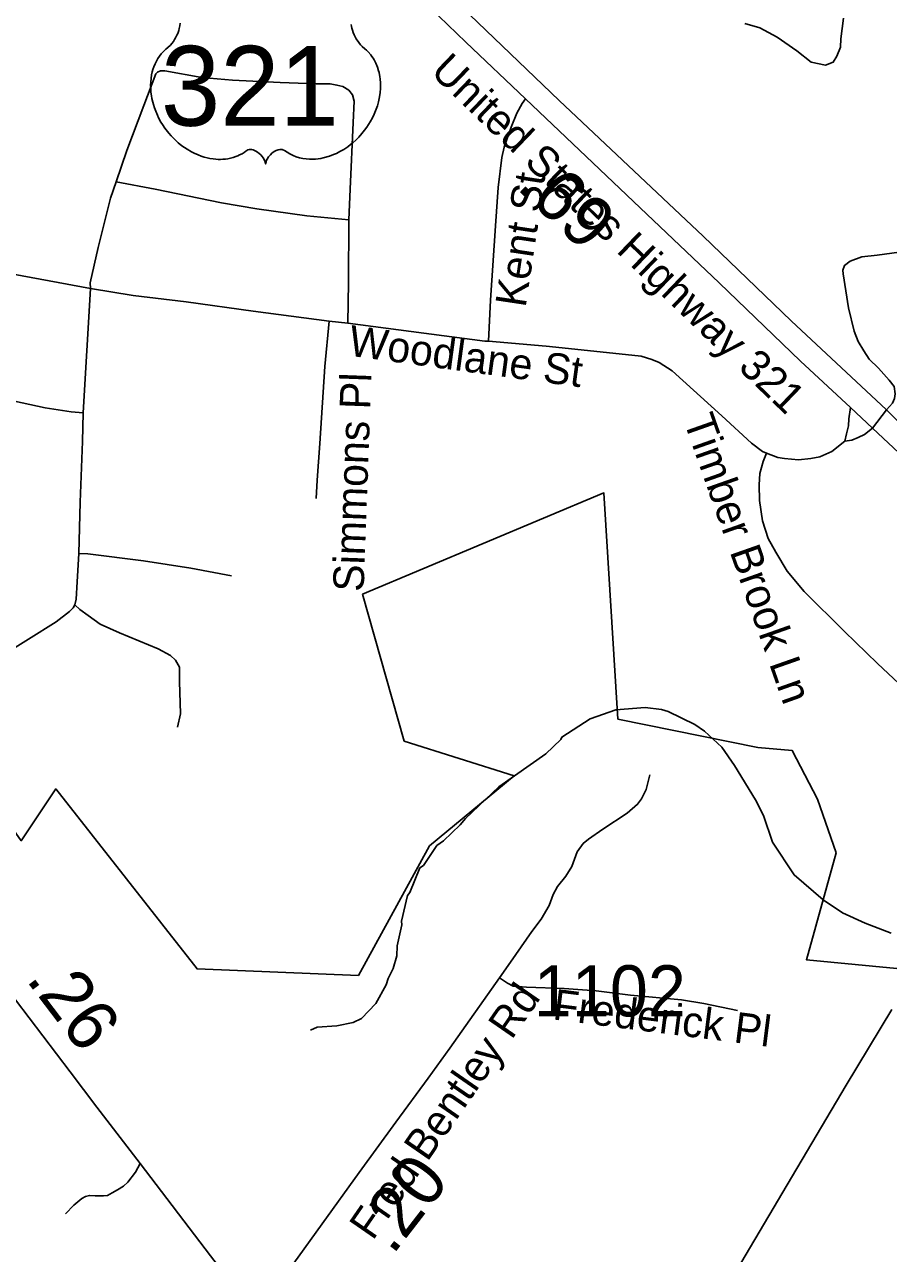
# Model space of a CAD drawing. Extents: x 1159738 to 1321356, y 736314 to 882035.
# Drawn here: x 1281097 to 1283208, y 750696 to 753698 of the extents above; entities that cross this region are included whole.
import ezdxf

# ---------------------------------------------------------------- set-up
doc = ezdxf.new("R2010")
doc.units = 0
for name, color, linetype in [('Exist Boundary Political City Limit New', 7, 'Continuous'), ('Exist Hydrographic Misc Water Feature', 7, 'Continuous'), ('Exist Road Non-System Type 51', 7, 'Continuous'), ('Exist Road Non-System Type 51 Label', 7, 'Continuous'), ('Exist Road Primary US Attributed', 7, 'Continuous'), ('Exist Road Primary US Divided Attributed', 7, 'Continuous'), ('Exist Road Primary US Label', 7, 'Continuous'), ('Exist Road Primary US Mileage Hundredths English Label', 7, 'Continuous'), ('Exist Road Primary US Shield CELL', 7, 'Continuous'), ('Exist Road Primary US Shield Number Label', 7, 'Continuous'), ('Exist Road Secondary Mileage Hundredths English Label', 7, 'Continuous'), ('Exist Road Secondary Type 51 Attributed', 7, 'Continuous'), ('Exist Road Secondary Type 51 Label', 7, 'Continuous'), ('Exist Road Secondary Type 51 Number Label', 7, 'Continuous'), ('Exist Utilities Electrical Transmission Line', 7, 'Continuous'), ('Map Preparation Boundary City Limit Buffer Line', 7, 'Continuous')]:
    doc.layers.add(name, color=color, linetype=linetype)

msp = doc.modelspace()

# ---------------------------------------------------------------- linework, layer by layer
at = {"layer": 'Exist Boundary Political City Limit New'}
for points in [[(1283288.1, 751386.4), (1283007.9, 751413.3), (1283080.8, 751674.5), (1283034.7, 751805.1), (1282973.3, 751924.2), (1282888.9, 751931.9), (1282547.2, 752001), (1282513.2, 752553.8), (1281923.2, 752306.2)], [(1281923.2, 752306.2), (1282025.2, 751947.2), (1282293.9, 751862.7), (1282087, 751691.3), (1281913.1, 751374.6), (1281518.7, 751390.9), (1281173.4, 751830.6), (1281089, 751703.8), (1281000.2, 751829.5), (1280986.8, 751785.3), (1280371.8, 751358.9), (1280073.2, 751363.3), (1280111.6, 751104.1), (1280159.6, 750850.6), (1280186.5, 750683.9), (1280188.4, 750552.1), (1280175, 750392.7), (1280100.1, 750208.3), (1280046.4, 750107.3), (1279969.6, 749972.9), (1279877.1, 749811.6), (1279855.4, 749621.4), (1279877.1, 749408.7), (1280033.9, 748857.5)]]:
    msp.add_lwpolyline(points, dxfattribs=at)
at = {"layer": 'Exist Hydrographic Misc Water Feature'}
msp.add_lwpolyline([(1283214.9, 751478.5), (1283151.6, 751502.2), (1283096.3, 751527.8), (1283049.1, 751559.2), (1282977.9, 751620.2), (1282925, 751700.7), (1282902.8, 751765.3), (1282883.9, 751803.9), (1282832.2, 751887.3), (1282801.4, 751932.2), (1282758.5, 751971.4), (1282735, 751988.1), (1282669.8, 752020), (1282653.9, 752024.4), (1282614.1, 752029.5), (1282541.9, 752023.6), (1282479.5, 752001.7), (1282410.3, 751957.2), (1282407.8, 751951.5), (1282370.9, 751916.6), (1282256.6, 751835.9), (1282174.5, 751758.2), (1282162, 751742.6), (1282121, 751703.8), (1282104.6, 751692.2), (1282072.5, 751643.8), (1282063, 751637.4), (1282038.5, 751577.2), (1282033.2, 751570.3), (1282018.3, 751507.7), (1282019.3, 751498.7), (1282007.8, 751447.1), (1282007.2, 751423.1), (1281998.2, 751391.4), (1281985.5, 751367.7), (1281981.1, 751351.8), (1281955.9, 751306.6), (1281920.8, 751269.6), (1281900.5, 751260.2), (1281860.3, 751251.4), (1281812.3, 751248.8), (1281796.1, 751241.2)], dxfattribs=at)
at = {"layer": 'Exist Road Non-System Type 51'}
msp.add_line((1281240.4, 752749.6), (1281257.9, 753052.6), dxfattribs=at)
for points in [[(1283098.6, 753713.6), (1283092.3, 753662.9), (1283091.4, 753642.3), (1283082.5, 753620.9), (1283073.6, 753605.7), (1283054.8, 753598.6), (1283019.2, 753605.7), (1282984.4, 753633.4), (1282936.2, 753667.3), (1282894.3, 753689.7), (1282857.7, 753700.4)], [(1281320.7, 753313.8), (1281346.7, 753390.5), (1281389, 753500.1), (1281417.6, 753577), (1281422, 753581.4), (1281429.7, 753584.7), (1281439.6, 753584.7), (1281530.4, 753568.7), (1281605.3, 753561.6), (1281721.9, 753556.6), (1281809.8, 753553.3), (1281844.4, 753552.8), (1281860.4, 753550), (1281875.3, 753546.7), (1281889.6, 753537.9), (1281898.9, 753526.3), (1281902.8, 753510.9), (1281900, 753458.1), (1281892.7, 753295.9), (1281889.7, 753220.5)], [(1280714.5, 753500.1), (1280722.7, 753483.6), (1280726.9, 753458.2), (1280731, 753412.2), (1280739.2, 753279.8), (1280742.5, 753187), (1280745.9, 753167.1), (1280757.6, 753150.6), (1280771.3, 753137.5), (1280791.2, 753127.2), (1280820, 753121.8), (1280869.4, 753114.9), (1281033.3, 753094.3), (1281257.9, 753052.6)], [(1282230.6, 752924.6), (1282236.1, 753024.1), (1282247.7, 753206.2), (1282254.6, 753299.6), (1282263.5, 753372.7), (1282269, 753398.1), (1282286.1, 753446.8), (1282300.5, 753481.1), (1282313.6, 753505.1), (1282321.8, 753516.3)], [(1281257.9, 753052.6), (1281257.5, 753067.2), (1281277.4, 753153), (1281306.9, 753273.4), (1281320.7, 753313.8)], [(1281320.7, 753313.8), (1281416, 753295.3), (1281578.5, 753262.4), (1281664.9, 753247.3), (1281786.8, 753230.1), (1281889.7, 753220.5)], [(1281889.7, 753220.5), (1281889, 753067.5), (1281886.8, 752968.3)], [(1283203.3, 752756.5), (1283218, 752772.9), (1283223.5, 752783.9), (1283224.8, 752795.6), (1283222.1, 752813.4), (1283210.4, 752829.2), (1283184.4, 752858), (1283161.7, 752880), (1283148, 752900.6), (1283134.3, 752923.2), (1283124.7, 752948.6), (1283111, 753005.6), (1283098, 753088.9), (1283097.3, 753097.8), (1283100.8, 753109.5), (1283115.2, 753119.8), (1283143.3, 753130.1), (1283181, 753134.2), (1283252.3, 753144.5), (1283288, 753151.3), (1283300, 753155.5), (1283309, 753159.6)], [(1281841.5, 752973.1), (1281655.7, 752997.8), (1281492.4, 753020.4), (1281362.3, 753036.2), (1281257.9, 753052.6)], [(1281841.5, 752973.1), (1281831.2, 752862.8), (1281818.8, 752674.2), (1281812, 752584.5), (1281809.9, 752539.9)], [(1281886.8, 752968.3), (1281841.5, 752973.1)], [(1281886.8, 752968.3), (1282041.6, 752948), (1282221.9, 752924.6), (1282230.6, 752924.6)], [(1281240.4, 752749.6), (1281211.3, 752751.3), (1281147.5, 752761.6), (1280985.6, 752796.6), (1280732.8, 752872.6), (1280607.3, 752909), (1280431.4, 752958.4)], [(1282230.6, 752924.6), (1282372.3, 752912.3), (1282519.7, 752896.5), (1282604.1, 752887.6), (1282630.1, 752879.4), (1282648, 752872.5), (1282679.5, 752851.9), (1282800.9, 752742.1), (1282873.6, 752675.5), (1282900.7, 752654.7), (1282910.3, 752650.6)], [(1281229.7, 752406), (1281233, 752530.8), (1281238.5, 752679.3), (1281240.4, 752749.6)], [(1283101.5, 752679.8), (1283105.6, 752697.7), (1283111.1, 752717.6), (1283111.8, 752734.7), (1283115.9, 752762.2)], [(1283169.4, 752712.1), (1283203.3, 752756.5)], [(1283101.5, 752679.8), (1283119.3, 752682.6), (1283134.4, 752688.7), (1283149.5, 752696.3), (1283169.4, 752712.1)], [(1282910.3, 752650.6), (1282938.3, 752640), (1282954.7, 752637.3), (1282989, 752634.5), (1283018.5, 752637.3), (1283040.5, 752642.1), (1283070, 752654.4), (1283101.5, 752679.8)], [(1282910.3, 752650.6), (1282902.1, 752630), (1282893.9, 752601.1), (1282892.5, 752573.7), (1282893.2, 752535.3), (1282900.7, 752485.8), (1282914.4, 752442.6), (1282933.5, 752408.8), (1282961, 752362.8), (1283002.1, 752312.7), (1283100.9, 752215.2), (1283181.8, 752137), (1283246.7, 752076.2), (1283266.6, 752060.5), (1283277.6, 752057.7), (1283291.3, 752063.2), (1283308.5, 752079), (1283381.8, 752159.3), (1283471.7, 752253.3), (1283507.9, 752296.3), (1283543.5, 752341.6), (1283551.7, 752350.5)], [(1281220, 752279.9), (1281223.5, 752294.1), (1281225.5, 752336), (1281229.7, 752406)], [(1281229.7, 752406), (1281251.6, 752404.6), (1281388.1, 752387.4), (1281503.3, 752369.6), (1281603.1, 752351.1)], [(1280649.2, 751910.5), (1280727.4, 751960.6), (1280876.9, 752054.6), (1281039.2, 752153.8), (1281174.3, 752238.9), (1281207, 752264.1), (1281215.9, 752273.1), (1281220, 752279.9)], [(1281220, 752279.9), (1281232.4, 752268.9), (1281253, 752253.8), (1281281.8, 752232.6), (1281329.1, 752212), (1281423.7, 752172.9), (1281453.9, 752156.4), (1281466.2, 752144.7), (1281475.8, 752127.6), (1281475.8, 752092.6), (1281477.9, 752013.6), (1281470.9, 751981.1)], [(1282284.6, 751406.9), (1282336.9, 751482), (1282359.7, 751512.4), (1282379.5, 751545.8), (1282389.3, 751572.5), (1282400, 751592.2), (1282419.7, 751617.3), (1282434.9, 751640.9), (1282447.8, 751676.6), (1282462.3, 751697.1), (1282475.2, 751707.8), (1282510.1, 751732.1), (1282570.2, 751770.9), (1282595.2, 751792.9), (1282605.1, 751806.6), (1282616.5, 751828.7), (1282625.5, 751864.9)], [(1282257.8, 751368.6), (1282277.6, 751355.7), (1282291.3, 751348.8), (1282323.9, 751345.8), (1282415.9, 751342.7), (1282494.1, 751337.4), (1282578.4, 751326.8), (1282702.3, 751315.4), (1282757.6, 751306.2), (1282839.7, 751289.5)], [(1281379.7, 750915.2), (1281368.1, 750893.9), (1281349.6, 750869.9), (1281338.6, 750860.3), (1281324.2, 750850.7), (1281311.2, 750843.8), (1281299.5, 750837.6), (1281289.9, 750836.3), (1281279.6, 750836.3), (1281270, 750836.3), (1281255.6, 750837.6), (1281246, 750834.9), (1281237.1, 750830.1), (1281217.2, 750813.6), (1281197.3, 750792.3)]]:
    msp.add_lwpolyline(points, dxfattribs=at)
at = {"layer": 'Exist Road Primary US Attributed'}
msp.add_lwpolyline([(1281656.6, 750552.8), (1281551.7, 750689.9), (1281379.7, 750915.2), (1281273.4, 751052.7), (1281208.3, 751139.2), (1281041.3, 751359.1), (1280912.6, 751528.2), (1280848, 751622), (1280840.3, 751633.9)], dxfattribs=at)
at = {"layer": 'Exist Road Primary US Divided Attributed'}
for points in [[(1281205.3, 754875), (1281282.7, 754750.9), (1281327.3, 754673.8), (1281422.8, 754516.8), (1281495.9, 754411.3), (1281539, 754348.9), (1281607.8, 754256.1), (1281659.7, 754192.1), (1281733.9, 754102), (1281817.1, 754010.1), (1281889.7, 753933.7), (1281977.6, 753846.5), (1282175.6, 753654.8), (1282321.8, 753516.3), (1282602, 753249.9), (1282794.5, 753067.1), (1282993.2, 752875.7), (1283115.9, 752762.2), (1283169.4, 752712.1), (1283311, 752579.4), (1283449.2, 752449), (1283551.7, 752350.5), (1283622.4, 752282.2), (1284370.9, 751572.6)], [(1284406.3, 751613.3), (1283745.3, 752241.8), (1283636.2, 752347), (1283590.4, 752388.5), (1283450.2, 752521.5), (1283263.2, 752698.3), (1283203.3, 752756.5), (1282971, 752973.8), (1282755.9, 753180.7), (1282403.6, 753512.5), (1282105.3, 753798.8), (1281961.9, 753936.1), (1281907.4, 753991.9), (1281804.9, 754105.5), (1281722.9, 754199.3), (1281650.6, 754291.4)]]:
    msp.add_lwpolyline(points, dxfattribs=at)
at = {"layer": 'Exist Road Primary US Shield CELL'}
msp.add_lwpolyline([(1281895.5, 753698), (1281896.3, 753693.3), (1281897, 753689.1), (1281898.4, 753684), (1281900.2, 753678.1), (1281902.6, 753672.4), (1281907.4, 753663.2), (1281913.7, 753653.8), (1281918.1, 753648.5), (1281922.5, 753644), (1281929.1, 753638.5), (1281932.6, 753635.3), (1281936.7, 753631.2), (1281943.4, 753623.5), (1281946.1, 753619.9), (1281948.8, 753615.8), (1281951.3, 753611.6), (1281953.8, 753607.1), (1281955.8, 753603.1), (1281959.6, 753594), (1281962.3, 753585.1), (1281963.5, 753580.5), (1281965.5, 753570.1), (1281966.3, 753564.9), (1281967.1, 753554.7), (1281967.1, 753542.4), (1281966.2, 753530.8), (1281964, 753517.1), (1281962.2, 753509), (1281959.4, 753499.5), (1281956.7, 753491.3), (1281951.8, 753479.1), (1281947.5, 753470.3), (1281941.9, 753460), (1281938.1, 753453.8), (1281933.6, 753447.2), (1281928.1, 753439.5), (1281921.5, 753431.3), (1281913.7, 753422.7), (1281907.3, 753416.4), (1281899.1, 753409), (1281894, 753404.8), (1281886.9, 753399.4), (1281877.1, 753392.9), (1281867.4, 753387.3), (1281859.2, 753383.1), (1281851.9, 753380), (1281842.5, 753376.4), (1281826.8, 753372.1), (1281821.1, 753370.9), (1281814.3, 753369.9), (1281808, 753369.2), (1281801.8, 753368.9), (1281793.5, 753368.9), (1281785.3, 753369.5), (1281777.5, 753370.6), (1281769.4, 753372.3), (1281761, 753374.8), (1281753.3, 753377.8), (1281745.5, 753381.7), (1281732.3, 753390), (1281728.5, 753392), (1281726.4, 753392.5), (1281721.3, 753392.8), (1281716.6, 753391.8), (1281711.7, 753389.8), (1281708.7, 753388.3), (1281704.8, 753385.7), (1281701.8, 753383.3), (1281698.1, 753379.8), (1281695.6, 753377), (1281693.7, 753374.7), (1281690, 753368.9), (1281688.7, 753366.1), (1281687.3, 753362.5), (1281686.1, 753357.2), (1281684.4, 753363.9), (1281682.5, 753368.3), (1281680.2, 753372.1), (1281677.9, 753375.4), (1281674.2, 753379.7), (1281670.8, 753382.9), (1281666.8, 753386.1), (1281662.6, 753388.7), (1281659.1, 753390.5), (1281656, 753391.7), (1281652.2, 753392.6), (1281649, 753392.8), (1281646.4, 753392.8), (1281642.9, 753392), (1281638.1, 753388.5), (1281633.6, 753385.4), (1281628.6, 753382.3), (1281622.7, 753379.2), (1281618.4, 753377.1), (1281613.2, 753375.1), (1281607.2, 753373.1), (1281600.7, 753371.4), (1281593.9, 753370.1), (1281588, 753369.2), (1281581.7, 753368.6), (1281576, 753368.4), (1281570, 753368.5), (1281564.4, 753368.9), (1281558, 753369.5), (1281549.9, 753370.7), (1281543.3, 753372.2), (1281536.3, 753374.1), (1281529, 753376.3), (1281521.3, 753379.3), (1281511.7, 753383.5), (1281504.9, 753386.9), (1281494.3, 753393), (1281481.9, 753401.6), (1281472.5, 753409.2), (1281465.7, 753415.5), (1281455.5, 753425.8), (1281449.6, 753432.5), (1281440.3, 753444.5), (1281434.3, 753453.3), (1281430.5, 753459.7), (1281424.8, 753470), (1281421.7, 753476.4), (1281417.7, 753485.9), (1281414.5, 753494.5), (1281411.9, 753502.6), (1281410.5, 753507.8), (1281408.5, 753516.9), (1281407.3, 753523.4), (1281406.1, 753532.3), (1281405.4, 753541.6), (1281405.3, 753550.2), (1281405.5, 753557.4), (1281406.3, 753565.7), (1281407.7, 753574.6), (1281409.4, 753582.2), (1281411, 753587.6), (1281413.2, 753594.3), (1281416.2, 753601.7), (1281419.7, 753608.7), (1281423.1, 753614.5), (1281427.3, 753620.8), (1281431.4, 753626.1), (1281436.8, 753632), (1281442.5, 753637.4), (1281447.7, 753641.7), (1281453.8, 753647.7), (1281457, 753651.3), (1281460.9, 753656.4), (1281464, 753661.1), (1281466.4, 753665.3), (1281469.6, 753671.5), (1281471.6, 753676.2), (1281474, 753683.4), (1281475.3, 753688.4), (1281476.5, 753694.8), (1281477.3, 753700.9)], dxfattribs=at)
at = {"layer": 'Exist Road Secondary Type 51 Attributed'}
msp.add_lwpolyline([(1281656.6, 750552.8), (1281680.9, 750572.1), (1281711.1, 750611.2), (1281824.2, 750767.8), (1281915.2, 750893.6), (1282004.2, 751016.1), (1282083.9, 751123.9), (1282136.1, 751197.4), (1282257.8, 751368.6), (1282284.6, 751406.9)], dxfattribs=at)
at = {"layer": 'Exist Utilities Electrical Transmission Line'}
msp.add_lwpolyline([(1281060.7, 748950.1), (1281223.6, 749142.3), (1281378.9, 749331.3), (1281475.2, 749436.6), (1281604.8, 749581.2), (1281976.9, 749791), (1282184.3, 749907.9), (1282400.3, 750060.3), (1282424.1, 750100), (1282542.7, 750285.8), (1282690.6, 750470.5), (1282836.7, 750653.7), (1282961.1, 750863.1), (1283104.8, 751106.6), (1283216.9, 751291.9)], dxfattribs=at)
at = {"layer": 'Map Preparation Boundary City Limit Buffer Line'}
for points in [[(1283288.1, 751386.4), (1283007.9, 751413.3), (1283080.8, 751674.5), (1283034.7, 751805.1), (1282973.3, 751924.2), (1282888.9, 751931.9), (1282547.2, 752001), (1282513.2, 752553.8), (1281923.2, 752306.2)], [(1281923.2, 752306.2), (1282025.2, 751947.2), (1282293.9, 751862.7), (1282087, 751691.3), (1281913.1, 751374.6), (1281518.7, 751390.9), (1281173.4, 751830.6), (1281089, 751703.8), (1281000.2, 751829.5), (1280986.8, 751785.3), (1280371.8, 751358.9), (1280073.2, 751363.3), (1280111.6, 751104.1), (1280159.6, 750850.6), (1280186.5, 750683.9), (1280188.4, 750552.1), (1280175, 750392.7), (1280100.1, 750208.3), (1280046.4, 750107.3), (1279969.6, 749972.9), (1279877.1, 749811.6), (1279855.4, 749621.4), (1279877.1, 749408.7), (1280033.9, 748857.5)]]:
    msp.add_lwpolyline(points, dxfattribs=at)

# ---------------------------------------------------------------- texts
at = {"layer": 'Exist Road Non-System Type 51 Label'}
for s, rotation, p in [('Kent St', 81.4781, (1282321.5, 753004.7)), ('Woodlane St', 352.2356, (1281886.3, 752889.3)), ('Simmons Pl', 87.9263, (1281925.7, 752311.2)), ('Timber Brook Ln', 289.3954, (1282707, 752731.2)), ('Frederick Pl', 352.7637, (1282385.8, 751267.7))]:
    msp.add_text(s, height=75, rotation=rotation, dxfattribs=at).set_placement(p)
at = {"layer": 'Exist Road Primary US Label'}
msp.add_text('United States Highway 321', height=75, rotation=316.1716, dxfattribs=at).set_placement((1282086.5, 753579.7))
at = {"layer": 'Exist Road Primary US Mileage Hundredths English Label'}
for s, rotation, p in [('.69', 316.7133, (1282296.6, 753298.8)), ('.26', 307.2135, (1281098.7, 751364.9))]:
    msp.add_text(s, height=125, rotation=rotation, dxfattribs=at).set_placement(p)
at = {"layer": 'Exist Road Primary US Shield Number Label'}
msp.add_text('321', height=195, dxfattribs=at).set_placement((1281430.3, 753450.6))
at = {"layer": 'Exist Road Secondary Mileage Hundredths English Label'}
msp.add_text('.20', height=125, rotation=52.3229, dxfattribs=at).set_placement((1281996.5, 750689.5))
at = {"layer": 'Exist Road Secondary Type 51 Label'}
msp.add_text('Fred Bentley Rd', height=75, rotation=55.3267, dxfattribs=at).set_placement((1281948.1, 750725.1))
at = {"layer": 'Exist Road Secondary Type 51 Number Label'}
msp.add_text('1102', height=125, dxfattribs=at).set_placement((1282341.6, 751274.7))

doc.saveas('drawing.dxf')
